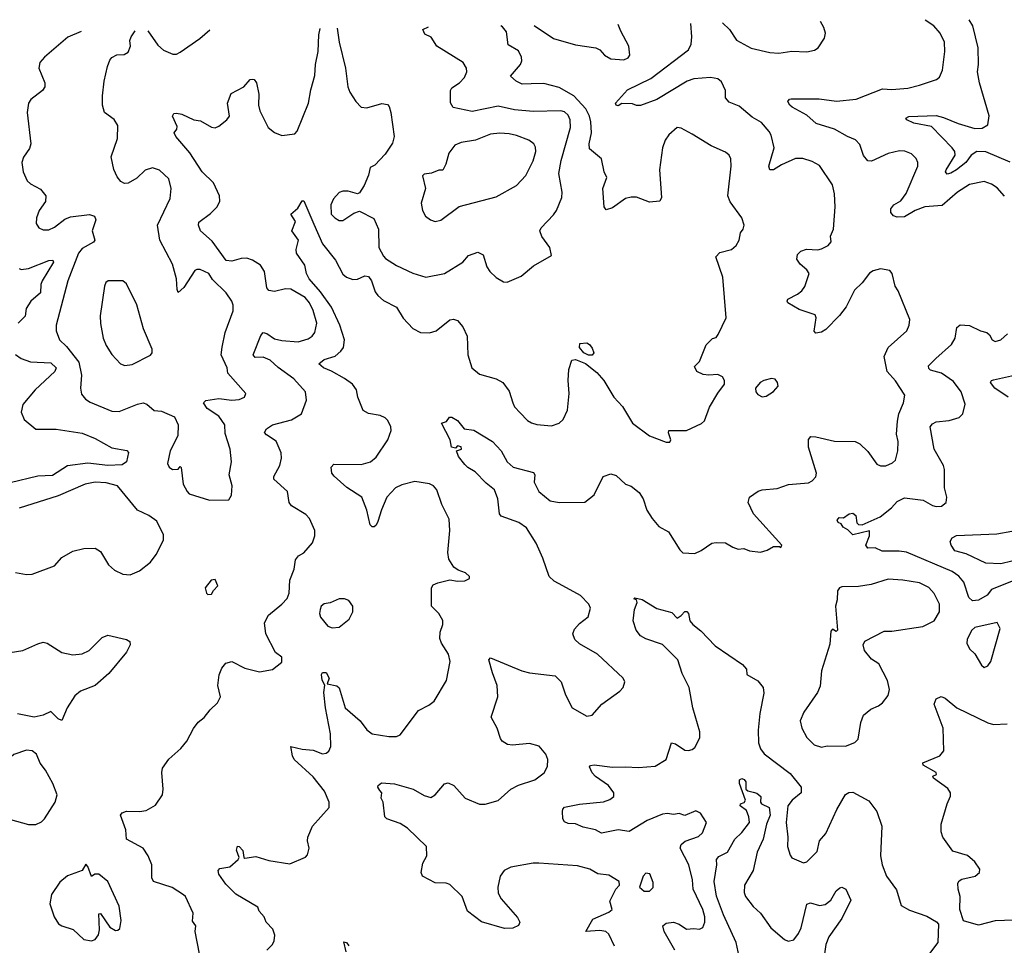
# Model space of a CAD drawing. Extents: x 1771496 to 1971148, y 471553 to 643630.
# Tile 512 of 656: x 1830797 to 1836124, y 637850 to 642857. Entities that reach past the tile are written whole.
import ezdxf

# ---------------------------------------------------------------- set-up
doc = ezdxf.new("R2010")
doc.units = 0

msp = doc.modelspace()

# ---------------------------------------------------------------- linework, layer by layer
at = {"layer": '0CON10XD'}
for points in [[(1834599.6, 642839.9), (1834637.1, 642805), (1834675, 642745.8), (1834755, 642702.7), (1834855, 642680.5), (1834905, 642676.7), (1834975, 642686.4), (1835055, 642683.1), (1835097.3, 642692.7), (1835116.2, 642705), (1835151.7, 642758.3), (1835156, 642785), (1835148.6, 642815), (1835128.8, 642846.8)], [(1836125, 641901.9), (1836085, 641947.8), (1836055, 641967.3), (1836015, 641982.2), (1835935, 641965.3), (1835870.5, 641925), (1835788.1, 641851.9), (1835695, 641844.5), (1835642.5, 641825), (1835585, 641791.5), (1835545, 641789.4), (1835525, 641796), (1835510, 641815), (1835510.8, 641835), (1835526.2, 641855), (1835565, 641877.5), (1835592.7, 641917.3), (1835655.6, 642065), (1835655.8, 642085), (1835646.9, 642106.9), (1835621.7, 642131.7), (1835585.6, 642145.6), (1835557.3, 642147.3), (1835495, 642132.9), (1835405, 642092.5), (1835385, 642093.9), (1835362.5, 642122.5), (1835342, 642182), (1835318.3, 642208.3), (1835275, 642225.5), (1835205.8, 642265), (1835106.4, 642296.4), (1835055, 642341.4), (1834976.2, 642385), (1834963.8, 642395), (1834953.8, 642415), (1834962.7, 642427.3), (1834971.2, 642428.8), (1835121.6, 642428.4), (1835216.7, 642416.7), (1835322.1, 642427.9), (1835465, 642482.5), (1835515, 642478.9), (1835602.7, 642487.3), (1835665, 642502.5), (1835756.5, 642533.5), (1835773.1, 642546.9), (1835789.2, 642585), (1835801.9, 642685), (1835801.1, 642735), (1835776.9, 642785), (1835743.6, 642823.6), (1835695.7, 642854.2)], [(1835874, 642295), (1835965, 642268.5), (1836005, 642270.4), (1836035, 642289.4), (1836042.8, 642337.2), (1835990, 642515), (1835979.4, 642575), (1835984.7, 642615), (1835982.5, 642705), (1835953.9, 642823.9), (1835933.5, 642857.3)], [(1831129.1, 642792.6), (1831057.8, 642762.2), (1830931.8, 642655), (1830906.5, 642625), (1830900.6, 642595), (1830933.3, 642515), (1830933.1, 642495), (1830920.8, 642475), (1830858, 642425), (1830844.3, 642405), (1830838.1, 642355), (1830856.9, 642185), (1830850.1, 642159.9), (1830817, 642113), (1830808.5, 642085), (1830815.5, 642035), (1830838.5, 641985), (1830855, 641969.6), (1830910.5, 641940.5), (1830938.9, 641905), (1830936, 641874), (1830903.1, 641825), (1830887.5, 641785), (1830886.2, 641755), (1830901.7, 641731.7), (1830925, 641720), (1830955, 641721.4), (1830985, 641734.4), (1831042.2, 641777.8), (1831071.7, 641791.7), (1831175, 641804.4), (1831201.2, 641795), (1831209.2, 641775), (1831190, 641715), (1831202.9, 641665), (1831195.9, 641654.1), (1831135, 641619.2), (1831116.1, 641593.9), (1831056.9, 641445), (1830994.5, 641205.5), (1830994.4, 641174.4), (1831012.9, 641125), (1831050.1, 641090.1), (1831117.5, 641005), (1831131.1, 640935), (1831126.9, 640865), (1831132.1, 640832.1), (1831152.5, 640805), (1831177.8, 640787.8), (1831295, 640740.5), (1831335, 640737.8), (1831435, 640778.5), (1831465, 640784.4), (1831485, 640777.5), (1831525, 640744.2), (1831565, 640740), (1831635, 640709.2), (1831654.5, 640665), (1831653.4, 640606.6), (1831612, 640525), (1831596.4, 640456.4), (1831606.1, 640436.1), (1831624.2, 640424.2), (1831653.8, 640426.2), (1831665, 640440), (1831670, 640435), (1831681.2, 640345), (1831702.5, 640305), (1831715, 640293.3), (1831825, 640257.5), (1831929.3, 640260.7), (1831943.3, 640285), (1831945.9, 640335.9), (1831931.2, 640395), (1831943.8, 640465), (1831935.6, 640535), (1831908.7, 640618.7), (1831907.3, 640665), (1831875, 640713.1), (1831811.4, 640755), (1831792.5, 640785), (1831805, 640798.1), (1831875, 640808.9), (1831945, 640799.4), (1831985, 640802.5), (1832014.2, 640815.8), (1832020, 640835), (1831923.2, 640945), (1831919.4, 640975), (1831887.6, 641045), (1831893.5, 641086.5), (1831908.2, 641165), (1831952.4, 641282.4), (1831952.8, 641312.8), (1831945.4, 641335.4), (1831915, 641379.2), (1831841.2, 641451.2), (1831820, 641485), (1831774.4, 641505.6), (1831755, 641506.9), (1831745, 641500.8), (1831685, 641408.9), (1831655, 641381.2), (1831648.7, 641398.7), (1831645.8, 641455), (1831624.8, 641535), (1831554.7, 641665), (1831542.2, 641745), (1831610.8, 641890.8), (1831617.5, 641945), (1831605, 641996), (1831554.1, 642044.1), (1831515, 642055.8), (1831475.9, 642044.1), (1831430.3, 641999.7), (1831385, 641972.5), (1831365, 641971.4), (1831345, 641981.4), (1831325, 642008), (1831306.1, 642046.1), (1831291.8, 642115), (1831325.6, 642215), (1831328.8, 642285), (1831308.3, 642318.3), (1831256.2, 642355), (1831245.6, 642395), (1831244.5, 642445.5), (1831254.6, 642525.4), (1831271.9, 642605), (1831285, 642637.5), (1831295, 642652.5), (1831323, 642667), (1831361.7, 642668.3), (1831385, 642682.5), (1831395.9, 642714.1), (1831393.3, 642745), (1831400, 642765), (1831421.4, 642796.6)], [(1831490.6, 642797.5), (1831545, 642719.4), (1831575, 642692.2), (1831625, 642670), (1831645, 642670.8), (1831665, 642680.8), (1831771.2, 642755), (1831826.6, 642802.1)], [(1831648.9, 642278.9), (1831624.2, 642335), (1831630.3, 642349.7), (1831645, 642352.5), (1831675, 642345.6), (1831740, 642315), (1831775, 642310.4), (1831835, 642275.6), (1831855, 642273.1), (1831875, 642280.8), (1831918.8, 642315), (1831932, 642335), (1831920.8, 642405), (1831942.1, 642457.9), (1832010, 642495), (1832045, 642533.3), (1832055, 642536.2), (1832065, 642533.3), (1832079.2, 642515), (1832091.8, 642455), (1832090, 642395), (1832096.9, 642365), (1832141.4, 642275), (1832175, 642247.1), (1832215, 642230), (1832285, 642240), (1832298.9, 642255), (1832360.5, 642405), (1832372.1, 642477.9), (1832394.5, 642555.5), (1832398.2, 642615), (1832411.8, 642685), (1832415.4, 642774.6), (1832422.6, 642810.2)], [(1832747.1, 640717.1), (1832685, 640727.1), (1832655, 640742.5), (1832626.9, 640815), (1832618.6, 640855), (1832597.5, 640885), (1832555, 640916.7), (1832485, 640956.9), (1832440, 640975), (1832416.2, 640995), (1832445, 641018.5), (1832503.3, 641036.7), (1832535, 641063.5), (1832548.9, 641085), (1832554.6, 641125), (1832529.3, 641205), (1832485, 641303.1), (1832425.3, 641385.3), (1832363.2, 641455), (1832348.9, 641485), (1832340.3, 641530.3), (1832295.5, 641595), (1832293.3, 641615), (1832306, 641665), (1832268.8, 641715), (1832289.4, 641765), (1832264, 641805), (1832302.4, 641837.6), (1832325, 641877.5), (1832335, 641877.5), (1832388.7, 641751.3), (1832435.8, 641645), (1832505, 641556.5), (1832545, 641480), (1832565, 641463.8), (1832598.9, 641451.1), (1832625, 641454.3), (1832665, 641472.5), (1832685, 641468), (1832700.6, 641445), (1832721.2, 641385), (1832734.7, 641364.7), (1832765, 641338.5), (1832835, 641302.9), (1832872.4, 641242.4), (1832925, 641187.1), (1832965.4, 641165.4), (1833015, 641163.1), (1833051.2, 641175), (1833125, 641233.8), (1833145, 641238), (1833165, 641230), (1833195, 641196), (1833218.5, 641145), (1833222.5, 641045), (1833242.5, 640975), (1833285, 640940), (1833375, 640914.4), (1833410.8, 640895), (1833445, 640848.8), (1833464.3, 640785), (1833475, 640763.8), (1833505, 640730), (1833545, 640690), (1833567, 640677), (1833595, 640668), (1833675, 640660), (1833715, 640674), (1833738, 640695), (1833760.6, 640745), (1833769.1, 640835), (1833763.8, 640905), (1833768.6, 640965), (1833784.2, 641015), (1833805, 641018.8), (1833857.8, 640997.8), (1833918.9, 640948.9), (1833956.7, 640905), (1834010.8, 640815), (1834058, 640765), (1834112, 640675), (1834205, 640606.2), (1834295, 640572.5), (1834315, 640572.5), (1834320, 640585), (1834307, 640623), (1834310, 640635), (1834404, 640636), (1834485, 640673.8), (1834501.7, 640688.3), (1834528.3, 640761.7), (1834575, 640837.5), (1834610, 640885), (1834610, 640905), (1834600, 640925), (1834575, 640938), (1834525, 640933.8), (1834495, 640938), (1834461.2, 640955), (1834448.3, 640981.7), (1834475, 641007.5), (1834511.2, 641098.8), (1834545, 641132.5), (1834565, 641137.5), (1834576.7, 641155), (1834618.8, 641245), (1834600.6, 641465), (1834563.8, 641575), (1834585, 641598.8), (1834647.5, 641615), (1834673.8, 641635), (1834689.2, 641665), (1834696, 641705), (1834710.8, 641725), (1834716, 641745), (1834703.8, 641785), (1834641.4, 641871.4), (1834628.5, 641905), (1834645.5, 642065.5), (1834644.3, 642104.3), (1834635.8, 642125), (1834615, 642140.8), (1834538.8, 642175), (1834435, 642238), (1834375, 642270), (1834355, 642273.3), (1834310, 642235), (1834289.2, 642205), (1834275.6, 642165), (1834258.6, 642045), (1834270, 641895), (1834260, 641875), (1834205, 641870), (1834135, 641898.1), (1834105, 641897.5), (1834075, 641890), (1834005, 641840.4), (1833969.3, 641829.3), (1833959.6, 641845), (1833952.9, 641945), (1833973, 642003), (1833960, 642035), (1833945.5, 642105.5), (1833879.4, 642159.4), (1833878.5, 642185), (1833891.1, 642245), (1833886.4, 642305), (1833879.7, 642335), (1833859.5, 642375), (1833795, 642445.2), (1833715, 642490.4), (1833632.7, 642512.7), (1833565, 642510.4), (1833515, 642509.4), (1833484, 642525), (1833451.7, 642551.7), (1833507.5, 642615), (1833514.4, 642635), (1833512.5, 642655), (1833495, 642688.1), (1833440.6, 642720.6), (1833431.4, 642791.4), (1833408.6, 642818.6), (1833401, 642823.6)], [(1832515.3, 642811.5), (1832525.4, 642735), (1832559.4, 642595), (1832572.9, 642495), (1832583.5, 642465), (1832616, 642415), (1832645, 642383.8), (1832675, 642380), (1832756.4, 642403.6), (1832787.7, 642397.7), (1832796.9, 642386.9), (1832805.8, 642355), (1832823.1, 642225), (1832815, 642188.8), (1832775, 642130.8), (1832719.3, 642070.7), (1832693, 642057), (1832684.5, 642015.5), (1832660.3, 641959.7), (1832635, 641921.2), (1832625, 641916.2), (1832575, 641930), (1832545, 641929.4), (1832525, 641922.9), (1832495, 641887.5), (1832480.9, 641855), (1832483.1, 641805), (1832502, 641785), (1832525, 641772), (1832545, 641772), (1832605, 641810.8), (1832635, 641821.2), (1832712.4, 641782.4), (1832739.1, 641725), (1832740.7, 641625), (1832765, 641578.6), (1832775.8, 641565), (1832835, 641527.8), (1832925, 641485.8), (1832995, 641464.2), (1833095, 641484.4), (1833194.7, 641545.3), (1833225, 641582.5), (1833275, 641600.5), (1833304.7, 641584.7), (1833325, 641520), (1833341.2, 641495), (1833375, 641462), (1833415, 641438.8), (1833435, 641436.7), (1833510.7, 641469.3), (1833577.5, 641525), (1833675, 641582.5), (1833665.8, 641625), (1833622.9, 641685), (1833612, 641715), (1833618.3, 641731.7), (1833685, 641801.2), (1833701.4, 641825), (1833731.1, 641895), (1833732.2, 641925), (1833714.6, 642025), (1833725.9, 642095), (1833776.7, 642275), (1833775.9, 642315), (1833765, 642340.6), (1833745, 642359.1), (1833725, 642364.6), (1833575, 642360.7), (1833475, 642369.7), (1833385, 642389.6), (1833245, 642360.4), (1833142.6, 642382.6), (1833127.6, 642407.6), (1833127.5, 642475), (1833135, 642488.8), (1833176, 642515), (1833204, 642545), (1833216, 642575), (1833214, 642595), (1833195.6, 642625.6), (1833054, 642714), (1833023.6, 642763.6), (1832988.8, 642778.8), (1832978.8, 642805), (1833008.5, 642818.2)], [(1833579.9, 642826), (1833685.8, 642755), (1833805, 642720.5), (1833915, 642705.8), (1833936.2, 642695), (1833962, 642665), (1833995, 642646), (1834065, 642640), (1834088.3, 642651.7), (1834097.5, 642665), (1834093.3, 642715), (1834050, 642795), (1834034.7, 642832.2)], [(1834875, 640007.5), (1834907.5, 640007.5), (1834915, 640002.5), (1834920, 640015), (1834767.5, 640185), (1834738.1, 640245), (1834745.8, 640275), (1834793, 640307), (1834815, 640314.5), (1834895, 640322), (1834956.8, 640343.2), (1835065, 640351.4), (1835085, 640362), (1835104.2, 640385), (1835108.6, 640405), (1835064.5, 640545), (1835064.4, 640585.6), (1835078.1, 640601.9), (1835105, 640600.9), (1835205, 640577.1), (1835316.4, 640576.4), (1835342.5, 640562.5), (1835385, 640521.2), (1835435, 640453.3), (1835455, 640444), (1835483.9, 640443.9), (1835519.7, 640460.3), (1835536, 640475), (1835548, 640525), (1835549.4, 640575), (1835541.1, 640615), (1835546.9, 640685), (1835553.3, 640725), (1835578.9, 640785), (1835585.5, 640825.5), (1835535, 640904.2), (1835491.1, 640955), (1835474.5, 641035), (1835495.4, 641084.6), (1835596, 641175), (1835610, 641205), (1835613.8, 641235), (1835550.3, 641390.3), (1835534, 641415), (1835516.7, 641485), (1835505, 641500), (1835455, 641510), (1835415, 641499.2), (1835395, 641486), (1835355.5, 641434.5), (1835314.3, 641395), (1835268.9, 641305), (1835232.8, 641257.2), (1835158.9, 641181.1), (1835135, 641167.9), (1835105, 641162.5), (1835095, 641172.5), (1835106.7, 641245), (1835101.4, 641261.4), (1835015, 641288.9), (1834953.8, 641325), (1834948.8, 641335), (1834953.8, 641345), (1835005, 641372.9), (1835028.9, 641391.1), (1835045, 641413.8), (1835067.5, 641485), (1835056, 641505), (1835020, 641535), (1835002, 641562), (1835005, 641587.5), (1835023.3, 641605), (1835053.2, 641616.8), (1835115, 641613.1), (1835135, 641618.6), (1835171.2, 641635), (1835187.1, 641655), (1835184.3, 641685.7), (1835200, 641725), (1835209.5, 641845), (1835205.5, 641915), (1835194.4, 641964.4), (1835125, 642068.8), (1835085, 642090.6), (1835035, 642107.1), (1834995, 642106.5), (1834918, 642072), (1834875, 642044.7), (1834855.4, 642045.4), (1834850, 642065), (1834879.1, 642165), (1834862.3, 642232.3), (1834851.7, 642251.7), (1834810.5, 642300.5), (1834760.2, 642330.2), (1834688.8, 642388.8), (1834635, 642410.5), (1834615.5, 642435), (1834615.6, 642475), (1834595, 642522), (1834575, 642537.5), (1834535, 642544.5), (1834445, 642537.7), (1834408, 642525), (1834245, 642426.4), (1834155, 642394), (1834135, 642392.5), (1834113, 642403), (1834055, 642403.8), (1834035, 642391.9), (1834024.4, 642395), (1834021.4, 642405), (1834085, 642478.8), (1834211.5, 642538.5), (1834415.2, 642694.8), (1834430.3, 642725), (1834434.3, 642765), (1834427.6, 642837.6)], [(1836155, 642086.3), (1836025, 642142.5), (1835975, 642144.7), (1835944.8, 642125.2), (1835915.9, 642084.1), (1835865, 642044.6), (1835835, 642026.9), (1835815, 642022.5), (1835806, 642035), (1835810, 642045), (1835858.2, 642125), (1835856.2, 642145), (1835842.3, 642165), (1835729.6, 642279.6), (1835635, 642297.1), (1835596.2, 642315), (1835591.2, 642325), (1835606.7, 642333.3), (1835755, 642338.2), (1835795, 642328.4), (1835874, 642295)], [(1831769.2, 637805), (1831745.8, 637925), (1831750, 637955), (1831731.7, 637981.7), (1831736, 638025), (1831693.8, 638115), (1831684.3, 638124.3), (1831622.6, 638162.6), (1831521.4, 638195), (1831512.7, 638215), (1831511.5, 638285), (1831492.2, 638335), (1831465, 638375.6), (1831375.8, 638425), (1831371.1, 638475), (1831342.9, 638555), (1831352.2, 638567.8), (1831374.5, 638575.5), (1831445, 638573.6), (1831480.7, 638579.3), (1831532.1, 638607.9), (1831569.2, 638665), (1831574.3, 638695.7), (1831566, 638785), (1831570.5, 638809.5), (1831605, 638857.5), (1831668.8, 638915), (1831702, 638955), (1831736.8, 639023.2), (1831762.7, 639057.3), (1831795, 639083.3), (1831827.5, 639125), (1831868.3, 639161.7), (1831884, 639195), (1831868.6, 639255), (1831876.8, 639313.2), (1831890.7, 639349.3), (1831913.2, 639376.8), (1831945, 639386), (1832015, 639348.8), (1832095, 639329.2), (1832165, 639342), (1832215, 639381.2), (1832215, 639408.8), (1832182, 639435), (1832128.6, 639535), (1832120.8, 639595), (1832143.4, 639636.6), (1832216.2, 639695), (1832245, 639726.7), (1832256, 639755), (1832258, 639825), (1832282.5, 639885), (1832289.2, 639935), (1832305, 639956.7), (1832335, 639973.3), (1832381.7, 640028.3), (1832393.3, 640065), (1832393.6, 640093.6), (1832365, 640160), (1832345, 640180.8), (1832267.2, 640227.2), (1832255.5, 640245.5), (1832245.4, 640305.4), (1832172.6, 640372.6), (1832172.8, 640387.2), (1832205.5, 640445), (1832213.6, 640485), (1832212.1, 640515), (1832185, 640576.7), (1832131.7, 640611.7), (1832120.8, 640625), (1832132.5, 640645), (1832164.1, 640665.9), (1832267.6, 640692.4), (1832321.2, 640725), (1832348.8, 640798.8), (1832343.5, 640843.5), (1832280, 640915), (1832195.2, 640975.2), (1832152.5, 641015), (1832115, 641031.6), (1832070.4, 641030.4), (1832060.9, 641045), (1832101.5, 641148.5), (1832115, 641165.6), (1832135, 641160.4), (1832175, 641130.6), (1832215, 641121.4), (1832304.7, 641115.3), (1832358.7, 641131.3), (1832380, 641145), (1832394.4, 641165), (1832404.5, 641215), (1832384.7, 641285), (1832365.3, 641325), (1832342.3, 641355), (1832265, 641400.4), (1832235, 641401.1), (1832175, 641386.4), (1832145, 641393.1), (1832135, 641407.5), (1832122.5, 641495), (1832100.2, 641530.2), (1832057.4, 641557.4), (1832026.6, 641566.6), (1831995, 641566), (1831945, 641550.5), (1831915, 641554.1), (1831839, 641659), (1831775.8, 641715), (1831764, 641745), (1831767.3, 641762.7), (1831830.2, 641809.8), (1831866.2, 641845), (1831880, 641875), (1831878, 641905), (1831845.6, 641975), (1831784.4, 642035), (1831717.3, 642137.3), (1831641.2, 642225), (1831632.5, 642245), (1831648, 642265), (1831648.9, 642278.9)], [(1833045, 641765.8), (1833075, 641772.9), (1833175, 641847.1), (1833375, 641899.4), (1833485, 641960), (1833535, 642014.2), (1833575, 642094), (1833589.1, 642145), (1833588.2, 642168.2), (1833579.2, 642185), (1833551.2, 642205), (1833485, 642230.5), (1833445, 642240.5), (1833395, 642242.7), (1833345, 642238.9), (1833263.3, 642205), (1833185, 642193.1), (1833151.7, 642178.3), (1833118.6, 642135), (1833103.1, 642075), (1833087, 642043), (1833065, 642043.3), (1833025, 642027.5), (1832985, 642022.5), (1832977, 642013), (1832992.5, 641945), (1832970, 641865), (1832975.7, 641825), (1832992.5, 641795), (1833020, 641775), (1833045, 641765.8)], [(1830795, 641512), (1830805, 641505.6), (1830845, 641510.8), (1830955, 641555.3), (1830976.3, 641556.3), (1830980.6, 641545), (1830919.3, 641445), (1830912.5, 641425), (1830910.7, 641379.3), (1830857.9, 641335), (1830832.7, 641295), (1830827.2, 641252.8), (1830788.7, 641215)], [(1831366.1, 640986.1), (1831405, 640992.5), (1831505, 641042), (1831514.4, 641055.6), (1831514.5, 641075), (1831467.7, 641185), (1831431.1, 641315), (1831375, 641428.1), (1831355, 641444.4), (1831275.9, 641444.1), (1831263.8, 641435), (1831256.2, 641415), (1831233.3, 641255), (1831234.4, 641214.4), (1831248.6, 641135), (1831264.2, 641095), (1831295, 641046.2), (1831343.3, 640995), (1831366.1, 640986.1)], [(1835220.7, 640149.3), (1835230, 640165), (1835255, 640162.5), (1835285, 640183.8), (1835305, 640187.5), (1835321.2, 640175), (1835325.8, 640135), (1835335, 640125.8), (1835355, 640125.7), (1835452.7, 640167.3), (1835513.4, 640216.6), (1835545, 640250.6), (1835585, 640270.5), (1835685, 640259.2), (1835735, 640228.8), (1835755, 640224), (1835785, 640226.2), (1835810, 640245), (1835813.3, 640275), (1835800.8, 640325), (1835800.6, 640425), (1835795, 640446.2), (1835745.5, 640535), (1835722.9, 640655), (1835735, 640672), (1835755, 640681.9), (1835825, 640688.6), (1835880, 640705), (1835899.2, 640725), (1835912.7, 640777.3), (1835890, 640845), (1835850, 640900), (1835785, 640945.5), (1835725, 640961.5), (1835715, 640971.2), (1835714.2, 640985), (1835753.3, 641025), (1835839.1, 641100.9), (1835857.5, 641135), (1835866.9, 641193.1), (1835885, 641207.1), (1835935, 641203.3), (1835995, 641174.5), (1836030, 641165), (1836043.5, 641153.5), (1836058.8, 641125), (1836075, 641116.2), (1836105, 641126), (1836142.1, 641157.9)], [(1833895, 641042.5), (1833875, 641042.7), (1833848.6, 641055), (1833826, 641085), (1833827.5, 641105), (1833865, 641108.8), (1833879.7, 641099.7), (1833895, 641080), (1833904, 641055), (1833895, 641042.5)], [(1830775.4, 641045.4), (1830806, 641025), (1830856, 641006), (1830965, 641000.4), (1830994.5, 640975), (1830987.9, 640955), (1830881.5, 640855), (1830814.2, 640775), (1830805.8, 640735), (1830821.2, 640695), (1830885, 640642.9), (1830995, 640642.1), (1831135, 640621.2), (1831205, 640591.8), (1831295, 640540.9), (1831376.5, 640526.5), (1831386.5, 640516.5), (1831374.2, 640465), (1831351.4, 640448.6), (1831274.2, 640445.8), (1831165, 640458.9), (1831056.2, 640443.8), (1830975, 640390.9), (1830895, 640387.3), (1830745, 640352.7)], [(1836145, 640815.9), (1836072.5, 640865), (1836050, 640895), (1836054, 640905), (1836065, 640909.2), (1836195, 640938.8)], [(1834815, 640817.5), (1834835, 640821.2), (1834875, 640846.7), (1834900, 640875), (1834897.5, 640895), (1834885, 640912.5), (1834865, 640916.2), (1834822.5, 640905), (1834803.3, 640895), (1834777.5, 640865), (1834780, 640845), (1834790.7, 640830.7), (1834815, 640817.5)], [(1832134.2, 637825), (1832165.3, 637854.7), (1832174.6, 637875), (1832176.7, 637905), (1832167.6, 637937.6), (1832130, 637975), (1832120, 638005), (1832092.5, 638035), (1832086.4, 638056.4), (1831966.8, 638126.8), (1831911.7, 638181.7), (1831873.8, 638235), (1831871.2, 638255), (1831880, 638265), (1831935, 638275.7), (1831980, 638315), (1831984, 638325), (1831970.5, 638365), (1831975, 638386.7), (1831985, 638384.2), (1832005, 638364), (1832010, 638325), (1832015, 638321.2), (1832075, 638330), (1832145, 638310), (1832258.3, 638291.7), (1832343, 638327), (1832355, 638340), (1832363.9, 638376.1), (1832354.3, 638415), (1832355.7, 638435), (1832381.9, 638495), (1832470.8, 638595), (1832472.2, 638625), (1832446.7, 638685), (1832385, 638762.3), (1832282.5, 638855), (1832272.7, 638875), (1832263.3, 638925), (1832325, 638910.6), (1832385, 638905.6), (1832435, 638886.9), (1832455, 638890), (1832469.3, 638900.7), (1832480.6, 638925), (1832477.9, 638995), (1832451.5, 639135), (1832442.4, 639217.6), (1832447.5, 639257.5), (1832434.4, 639284.4), (1832430, 639315), (1832435, 639326.2), (1832455, 639325.7), (1832470.8, 639295), (1832460, 639265), (1832513.9, 639253.9), (1832525, 639243.3), (1832558.1, 639135), (1832640, 639065), (1832675, 639015.8), (1832705, 638994.4), (1832795, 638980), (1832835, 638979.2), (1832855, 638988.8), (1832955, 639120.8), (1833011.2, 639148.8), (1833039.1, 639170.9), (1833106.6, 639283.4), (1833126.9, 639385), (1833117.5, 639425), (1833080, 639485), (1833070.7, 639510.7), (1833071.4, 639545), (1833085.8, 639585), (1833087, 639607), (1833065.5, 639645.5), (1833025.8, 639685.8), (1833025.8, 639785), (1833035, 639800), (1833058.8, 639811.2), (1833125, 639826.7), (1833165, 639820), (1833205, 639822.5), (1833230, 639835), (1833230, 639845), (1833210, 639865), (1833169.3, 639879.3), (1833146.1, 639896.1), (1833119.7, 639939.7), (1833113.1, 639975), (1833124.4, 640095), (1833120, 640155), (1833081.9, 640235), (1833054.5, 640314.5), (1833036.3, 640336.3), (1833015, 640346.7), (1832935, 640360), (1832865, 640341.4), (1832831.2, 640325), (1832784.4, 640275), (1832753.9, 640206.1), (1832735, 640143.3), (1832725, 640123.8), (1832715, 640113.8), (1832705, 640113.3), (1832692.5, 640125), (1832675.4, 640205), (1832647.8, 640275), (1832567.6, 640327.6), (1832497.9, 640387.9), (1832486.2, 640405), (1832482.5, 640437.5), (1832496.1, 640453.9), (1832645, 640451.8), (1832695, 640466.4), (1832725, 640491.5), (1832788.6, 640585), (1832807.5, 640635), (1832806, 640655), (1832789.1, 640689.1), (1832775, 640704), (1832747.1, 640717.1)], [(1834016, 637845), (1833985, 637911.2), (1833968.8, 637925), (1833935, 637931.1), (1833860, 637925), (1833898.3, 637991.7), (1833985, 638030), (1834002.5, 638045), (1833990.7, 638089.3), (1834023.3, 638155), (1834042.5, 638175), (1834040, 638195), (1833985, 638230), (1833925, 638237.1), (1833881.7, 638261.7), (1833815, 638280.8), (1833605.4, 638294.6), (1833575, 638295.4), (1833455, 638273.5), (1833417.5, 638255), (1833396, 638225), (1833384.3, 638165), (1833385, 638132.5), (1833402.1, 638102.1), (1833490.7, 638000.7), (1833502.5, 637975), (1833495, 637957.5), (1833465, 637943.8), (1833420.5, 637940.5), (1833295, 637978), (1833220, 638035), (1833191.2, 638115), (1833125, 638180), (1833105, 638186.2), (1833045, 638188.8), (1832976.2, 638225), (1832970, 638245), (1832978.6, 638295), (1833000.8, 638335), (1832997.9, 638385), (1832895, 638483.9), (1832855, 638509.2), (1832784.1, 638534.1), (1832772.5, 638545), (1832763.3, 638625), (1832753.6, 638646.4), (1832756.2, 638675), (1832745, 638688), (1832735.7, 638705), (1832737.1, 638715), (1832755, 638729.2), (1832825, 638724.3), (1832925.5, 638695.5), (1832985, 638660), (1833020.7, 638649.3), (1833045.7, 638664.3), (1833095, 638723.8), (1833115, 638730), (1833145.5, 638715.5), (1833206.8, 638646.8), (1833284.4, 638614.4), (1833315, 638614.4), (1833385, 638634.4), (1833455, 638695.7), (1833495, 638717.1), (1833585, 638745.8), (1833635, 638783.8), (1833652.6, 638817.4), (1833655.4, 638855), (1833643.5, 638885), (1833607.6, 638927.6), (1833555, 638941.5), (1833463, 638933), (1833435.8, 638935.8), (1833406.7, 638955), (1833398.8, 638968.8), (1833380, 639025), (1833347.5, 639085), (1833384.2, 639195), (1833381.1, 639255), (1833355, 639323.8), (1833336.2, 639393.8), (1833345, 639406.2), (1833514.6, 639334.6), (1833555.7, 639324.3), (1833695, 639308.8), (1833726, 639275), (1833750, 639205), (1833786.2, 639135), (1833865, 639090.8), (1833895, 639096), (1833945.8, 639154.2), (1834044.6, 639225.4), (1834062.9, 639245), (1834071.9, 639275), (1834062, 639295), (1833924, 639425), (1833825, 639480.8), (1833801.4, 639505), (1833790.6, 639535), (1833799.7, 639560.3), (1833825, 639592), (1833873, 639627), (1833886, 639675), (1833876, 639695), (1833832, 639742), (1833735, 639794.5), (1833689.7, 639819.7), (1833661.8, 639845), (1833627.5, 639945), (1833590.9, 640025), (1833539.3, 640109.3), (1833498.1, 640138.1), (1833402.3, 640172.3), (1833393.3, 640185), (1833383.6, 640265), (1833365.6, 640315), (1833320.5, 640350.5), (1833262, 640412), (1833222, 640435), (1833205, 640452), (1833172, 640495), (1833160, 640525), (1833187.5, 640535), (1833185, 640547.5), (1833165, 640552.5), (1833155, 640540), (1833133.3, 640545), (1833125.8, 640585), (1833080, 640675), (1833106.1, 640683.9), (1833123, 640707), (1833135, 640706.7), (1833165, 640690), (1833202.5, 640645), (1833255, 640636.9), (1833355, 640575.8), (1833401.9, 640525), (1833435.3, 640465.3), (1833467.3, 640437.3), (1833577.4, 640407.4), (1833584.4, 640395), (1833580, 640355), (1833605, 640305.7), (1833666.7, 640255), (1833715, 640245.7), (1833855, 640246.7), (1833905, 640286.7), (1833953.1, 640386.9), (1833995, 640400), (1834025, 640392.5), (1834075, 640344), (1834105, 640334.2), (1834148.9, 640298.9), (1834170.5, 640265), (1834190, 640205), (1834218.3, 640158.3), (1834255, 640116), (1834307, 640087), (1834369.1, 639989.1), (1834385, 639974.3), (1834449.7, 639970.3), (1834484.1, 639985.9), (1834542.5, 640025), (1834565, 640028.8), (1834615, 640027.5), (1834655, 640003.3), (1834683.9, 639993.9), (1834715, 639996.2), (1834745, 639983.8), (1834805, 639976.7), (1834841.7, 639988.3), (1834875, 640007.5)], [(1831395, 639854), (1831445, 639876.2), (1831505, 639923.3), (1831536, 639965), (1831575, 640042.5), (1831575, 640070), (1831540, 640145), (1831496.7, 640175), (1831434.6, 640204.6), (1831325.7, 640335), (1831265, 640352.3), (1831204.7, 640355.3), (1831151.2, 640345), (1831005, 640281.8), (1830795, 640215.6)], [(1836175, 639823.6), (1836054.6, 639775.4), (1836030.5, 639745), (1835985, 639716.5), (1835952.9, 639712.9), (1835931.9, 639731.9), (1835904.5, 639815), (1835877.4, 639847.4), (1835842.6, 639872.6), (1835595, 639976.3), (1835555, 639982.4), (1835462.7, 639982.7), (1835425, 640000.8), (1835385, 639999.2), (1835374.2, 640015), (1835395.6, 640065), (1835395, 640092.5), (1835305, 640070.8), (1835278.3, 640098.3), (1835253.1, 640113.1), (1835240.7, 640130.7), (1835225, 640137.5), (1835220.7, 640149.3)], [(1836225, 639942.3), (1836105, 639913.2), (1836025, 639918.1), (1835917.6, 639967.6), (1835856.7, 639985), (1835836.7, 640015), (1835831.2, 640035), (1835841.2, 640055), (1835865, 640066.7), (1836083.6, 640076.4), (1836165, 640090.5)], [(1830775, 639866.9), (1830834.2, 639855.8), (1830865, 639858.6), (1830985, 639903.3), (1831025, 639948), (1831085, 639982.5), (1831145, 639997.1), (1831205, 639998), (1831235, 639980), (1831278.3, 639908.3), (1831309.7, 639879.7), (1831355, 639858), (1831395, 639854)], [(1831815, 639747.5), (1831835, 639750), (1831845, 639770), (1831870, 639795), (1831855, 639830), (1831833.6, 639826.4), (1831800, 639785), (1831807.5, 639755), (1831815, 639747.5)], [(1835135, 638923.1), (1835165, 638930), (1835265, 638928), (1835315, 638946.7), (1835333.9, 638966.1), (1835347.5, 639055), (1835362, 639095), (1835401.7, 639128.3), (1835444.2, 639145.8), (1835465, 639161.2), (1835495, 639202.5), (1835502.5, 639235), (1835493, 639283), (1835445, 639373.3), (1835405, 639398.8), (1835368, 639445), (1835360, 639475), (1835370, 639495), (1835475, 639549.4), (1835515, 639549.2), (1835682.5, 639575), (1835744.2, 639605.8), (1835774.2, 639655), (1835772.9, 639695), (1835745, 639753.8), (1835715, 639786.5), (1835665, 639810.6), (1835574.4, 639825.6), (1835495, 639830.5), (1835403, 639803), (1835335, 639792.1), (1835245, 639789.2), (1835233.3, 639785), (1835222.5, 639767.5), (1835220.7, 639719.3), (1835210, 639685), (1835222.5, 639555), (1835215, 639547.5), (1835195, 639560), (1835185, 639550), (1835180.9, 639479.1), (1835135.8, 639335), (1835128, 639252), (1835112.8, 639217.2), (1835039.1, 639110.9), (1835020, 639065), (1835028, 639025), (1835056, 638975), (1835096.2, 638935), (1835135, 638923.1)], [(1832487.7, 639567.7), (1832525, 639571.4), (1832580, 639615), (1832600, 639655), (1832600, 639685), (1832577.5, 639715), (1832555, 639723.8), (1832525, 639723.8), (1832477.3, 639702.7), (1832445, 639698), (1832428.8, 639685), (1832422.3, 639667.7), (1832418.8, 639645), (1832423.8, 639625), (1832465, 639576.2), (1832487.7, 639567.7)], [(1834342.1, 637825), (1834283.2, 637925), (1834277.3, 637955), (1834295, 637970), (1834335, 637976.2), (1834365.2, 637965.2), (1834405, 637937.5), (1834445, 637941.4), (1834475, 637937.1), (1834493.1, 637946.9), (1834504.4, 637975), (1834504.5, 638005), (1834493.1, 638045), (1834441.1, 638155), (1834437.5, 638205), (1834418, 638285), (1834370, 638375), (1834376.7, 638395), (1834397.1, 638412.9), (1834468.8, 638438.8), (1834492, 638458), (1834512.5, 638515), (1834480.8, 638565), (1834455, 638578.5), (1834395, 638552.9), (1834365, 638563.1), (1834335, 638557.8), (1834302.7, 638562.7), (1834275, 638559.3), (1834191.4, 638525), (1834095, 638465.6), (1834035, 638475.3), (1833945, 638456.9), (1833913.3, 638475), (1833845, 638488.7), (1833805, 638508.2), (1833765, 638509.1), (1833745, 638518.2), (1833734.8, 638535), (1833733.8, 638575), (1833735, 638586.7), (1833745, 638597.5), (1833825, 638614), (1833955, 638626.9), (1833990.3, 638639.7), (1834011.2, 638655), (1834011.2, 638675), (1833982.5, 638715), (1833913.1, 638763.1), (1833894.2, 638784.2), (1833880, 638815), (1833885, 638822.5), (1833905, 638827.1), (1834005, 638813.6), (1834075, 638816.4), (1834145, 638812.9), (1834235, 638820), (1834294.3, 638855.7), (1834324.2, 638945.8), (1834345, 638940.8), (1834395, 638906.2), (1834415, 638903.8), (1834435, 638908.8), (1834449.7, 638920.3), (1834477.3, 638972.7), (1834477.1, 639005), (1834439.5, 639135), (1834418.8, 639245), (1834381.4, 639321.4), (1834357.8, 639395), (1834275, 639477.8), (1834185, 639508.1), (1834156.2, 639525), (1834132, 639555), (1834116.7, 639605), (1834123.6, 639666.4), (1834137.5, 639705), (1834135, 639720), (1834120, 639725), (1834125, 639730), (1834165, 639721.4), (1834245, 639671.9), (1834325, 639650), (1834355, 639620.6), (1834376.2, 639633.8), (1834395, 639656.2), (1834406.9, 639656.9), (1834415.6, 639645.6), (1834422.5, 639605), (1834439.2, 639585), (1834481.8, 639551.8), (1834560.6, 639470.6), (1834708.6, 639368.6), (1834729.4, 639345), (1834731.5, 639315), (1834791.5, 639281.5), (1834818.8, 639245), (1834823.8, 639215), (1834801.8, 639105), (1834792.4, 639015), (1834794.7, 638945), (1834805, 638914), (1834825.4, 638885.4), (1834965, 638780), (1835025.3, 638705), (1835024.5, 638675), (1834975.6, 638635), (1834953.8, 638605), (1834943.8, 638515), (1834953.8, 638435), (1834950.6, 638385), (1834965, 638337.5), (1834975, 638323.8), (1835037, 638297), (1835055, 638301.4), (1835111.4, 638358.6), (1835124, 638415), (1835158.9, 638455), (1835217.3, 638585), (1835264.6, 638665.4), (1835282.6, 638677.4), (1835305, 638678.9), (1835391.1, 638631.1), (1835434.5, 638574.5), (1835461.9, 638495), (1835453.5, 638335), (1835463.3, 638285), (1835487.5, 638225), (1835540.9, 638150.9), (1835566.7, 638065), (1835611.2, 638041.2), (1835705, 638007.5), (1835758.1, 637978.1), (1835767.5, 637965), (1835764, 637866), (1835702.9, 637785)], [(1836015, 639353.3), (1836035, 639362.5), (1836051.2, 639385), (1836101.2, 639565), (1836085, 639596.7), (1835965, 639570), (1835946.4, 639553.6), (1835923.3, 639505), (1835921.2, 639485), (1835936.2, 639455), (1835965, 639426.7), (1836000, 639365), (1836015, 639353.3)], [(1830745.6, 639434.4), (1830815, 639444.4), (1830895, 639481.9), (1830925, 639489.4), (1830945.5, 639485.5), (1831025, 639434.2), (1831085, 639420.8), (1831135, 639427.5), (1831173.3, 639445), (1831243.3, 639515), (1831275, 639528.8), (1831375, 639503.8), (1831393.6, 639493.6), (1831395.8, 639475), (1831375, 639436.2), (1831279.8, 639320.2), (1831205, 639256.5), (1831125.4, 639224.6), (1831095, 639200), (1831053.5, 639135), (1831025, 639066.2), (1831005, 639075.7), (1830965, 639115.7), (1830924, 639095)], [(1836225, 637987.9), (1836075, 637983.3), (1835985, 637958.8), (1835903.6, 637983.6), (1835883.9, 638043.9), (1835886.1, 638113.9), (1835873.8, 638155), (1835873, 638187), (1835880, 638200), (1835895, 638207.5), (1835966.1, 638223.9), (1835990, 638245), (1835991.7, 638261.7), (1835965, 638302.5), (1835925, 638336.2), (1835845, 638360), (1835791.9, 638435), (1835781.9, 638465), (1835783.1, 638505), (1835814.4, 638615), (1835832.6, 638657.4), (1835833.6, 638675), (1835818.4, 638698.4), (1835741.2, 638755), (1835737.5, 638765), (1835757.5, 638775), (1835756, 638785), (1835685, 638824.3), (1835683.4, 638836.6), (1835775.3, 638874.7), (1835796.8, 638903.2), (1835794.1, 639025), (1835744.2, 639155), (1835755, 639183.8), (1835783, 639197), (1835805, 639187.5), (1835867.5, 639135), (1836035, 639054.7), (1836065, 639045.4), (1836138.9, 639048.9)], [(1830924, 639095), (1830875, 639084.7), (1830785, 639102.3)], [(1830885, 638504.2), (1830915, 638518.6), (1830931.4, 638535), (1830990, 638625), (1831000, 638665), (1830975.7, 638725.7), (1830937, 638797), (1830908.9, 638835), (1830888.6, 638885), (1830865, 638902.5), (1830834.4, 638905.6), (1830765, 638881.9), (1830723.1, 638845), (1830682.5, 638785), (1830663, 638737), (1830647.1, 638715), (1830644.3, 638675), (1830685.8, 638565), (1830715, 638539.2), (1830845, 638504.3), (1830885, 638504.2)], [(1834695.4, 637765), (1834673.3, 637865), (1834605.3, 638015.3), (1834567.1, 638117.1), (1834554.2, 638195), (1834569.6, 638285), (1834567.9, 638315), (1834579.6, 638330.4), (1834626.2, 638353.8), (1834665.9, 638425), (1834705, 638460), (1834745.7, 638514.3), (1834742.7, 638545), (1834729.2, 638579.2), (1834694.4, 638605), (1834696.2, 638615), (1834716.7, 638623.3), (1834723.5, 638635), (1834690.8, 638725), (1834690.8, 638745), (1834705, 638752.5), (1834717.4, 638747.4), (1834725.5, 638735), (1834726, 638695), (1834736.4, 638686.4), (1834765, 638679.1), (1834785, 638673.3), (1834806, 638655), (1834804.7, 638625.3), (1834811.2, 638615), (1834851.5, 638595), (1834857.4, 638555), (1834838.1, 638505), (1834819.1, 638425), (1834787.9, 638355), (1834764.8, 638255), (1834717.9, 638175), (1834716.3, 638136.3), (1834724.1, 638115), (1834765, 638060.4), (1834804.8, 638024.8), (1834861.8, 637945), (1834935, 637882.7), (1834955, 637873.6), (1834985, 637880), (1835011.5, 637915), (1835024.5, 637945), (1835055, 638073.3), (1835075, 638080), (1835125, 638065.8), (1835155, 638071.9), (1835185, 638094.4), (1835215, 638144.4), (1835235, 638162.2), (1835245, 638164.4), (1835267.5, 638155), (1835294.3, 638095), (1835245, 637995.6), (1835175, 637895.6), (1835157.8, 637855), (1835143.5, 637753.5)], [(1831185, 637874), (1831205, 637881.4), (1831223.8, 637906.2), (1831228.9, 637935), (1831225, 638020), (1831235, 638022.5), (1831285, 637949.2), (1831315, 637930.8), (1831327.7, 637932.3), (1831338.3, 637941.7), (1831346.2, 637985), (1831335, 638062.5), (1831274, 638195), (1831225, 638235.8), (1831204.4, 638235.6), (1831185, 638222.5), (1831165, 638277.5), (1831155, 638290), (1831135.5, 638254.5), (1831055, 638226), (1831015, 638191.2), (1830970, 638125), (1830960, 638075), (1830984.4, 638004.4), (1831007.3, 637967.3), (1831025.7, 637955.7), (1831086.6, 637936.6), (1831145, 637882), (1831185, 637874)], [(1834175, 638142.5), (1834205, 638143.3), (1834225, 638162.5), (1834225, 638190), (1834206.8, 638236.8), (1834185, 638240), (1834170, 638225), (1834150, 638165), (1834175, 638142.5)], [(1832562.9, 637815), (1832551.5, 637868.5), (1832565, 637865.6), (1832578.1, 637848.1)]]:
    msp.add_lwpolyline(points, dxfattribs=at)

doc.saveas('drawing.dxf')
